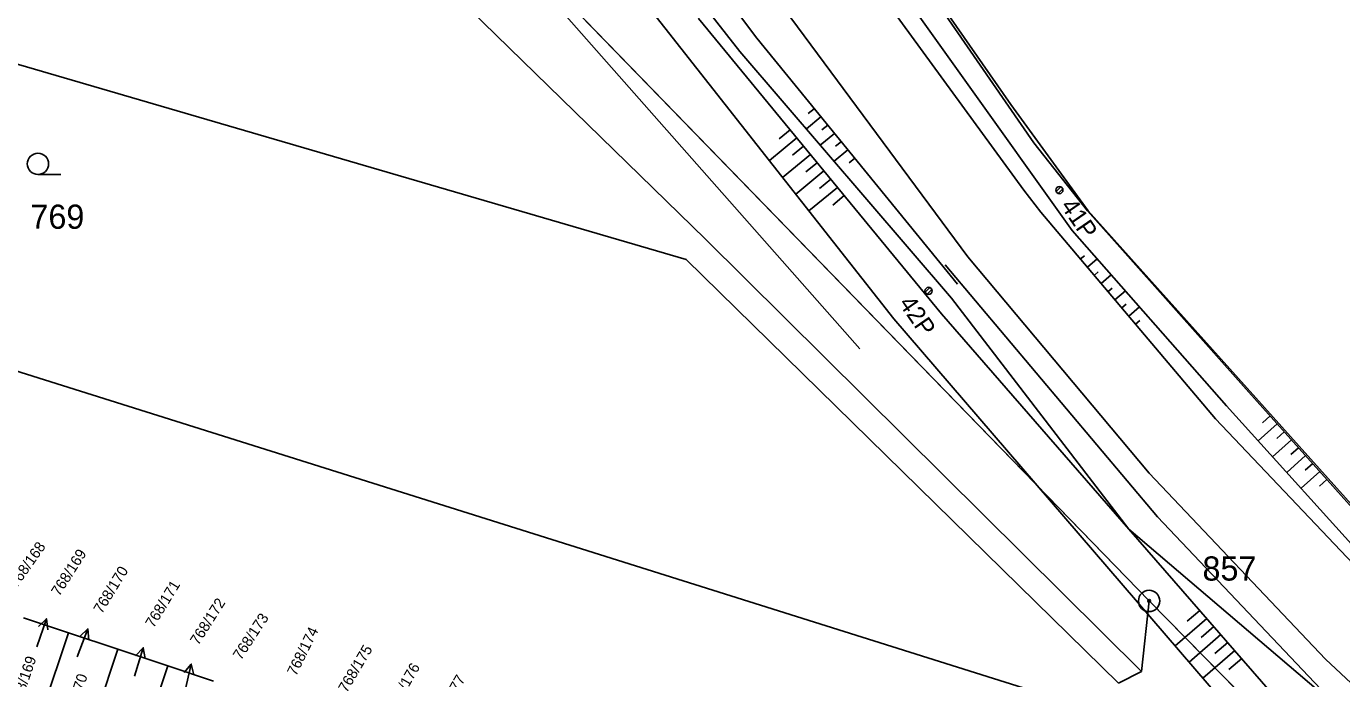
# Model space of a CAD drawing. Extents: x -469926 to -462499, y -1098642 to -1092733.
# Drawn here: x -465499.9 to -465407.3, y -1095054.1 to -1095008.2 of the extents above; entities that cross this region are included whole.
import ezdxf

# ---------------------------------------------------------------- set-up
doc = ezdxf.new("R2010")
doc.units = 0
for name, color, linetype in [('Vrstva 1', 7, 'Continuous'), ('Vrstva 10', 7, 'Continuous'), ('Vrstva 11', 7, 'Continuous'), ('Vrstva 13', 7, 'Continuous'), ('Vrstva 16', 7, 'Continuous'), ('Vrstva 24', 7, 'Continuous'), ('Vrstva 25', 7, 'Continuous'), ('Vrstva 46', 7, 'Continuous'), ('Vrstva 48', 7, 'Continuous'), ('Vrstva 50', 7, 'Continuous'), ('Vrstva 6', 7, 'Continuous'), ('Vrstva 60', 7, 'Continuous')]:
    doc.layers.add(name, color=color, linetype=linetype)

msp = doc.modelspace()

# ---------------------------------------------------------------- linework, layer by layer
at = {"layer": 'Vrstva 1'}
for p, q in [((-465430.6, -1095013.72), (-465495.65, -1094920.32)), ((-465452.08, -1095023.2), (-465510.81, -1094965.95)), ((-465453.46, -1095024.64), (-465506.66, -1095009.08)), ((-465425.18, -1095021.2), (-465430.6, -1095013.72)), ((-465398.45, -1095051.03), (-465425.18, -1095021.2)), ((-465421.42, -1095053.64), (-465452.08, -1095023.2)), ((-465423.04, -1095054.45), (-465453.46, -1095024.64)), ((-465513.51, -1095028.42), (-465421.31, -1095057.42)), ((-465420.88, -1095048.66), (-465421.42, -1095053.64)), ((-465496.9, -1095050.9), (-465500.08, -1095049.84)), ((-465496.9, -1095050.9), (-465498.97, -1095057.04)), ((-465493.43, -1095052.05), (-465496.9, -1095050.9)), ((-465493.43, -1095052.05), (-465495.49, -1095058.2)), ((-465489.92, -1095053.22), (-465493.43, -1095052.05)), ((-465489.92, -1095053.22), (-465491.99, -1095059.37)), ((-465486.7, -1095054.3), (-465489.92, -1095053.22)), ((-465421.42, -1095053.64), (-465423.04, -1095054.45))]:
    msp.add_line(p, q, dxfattribs=at)
at = {"layer": 'Vrstva 10'}
msp.add_lwpolyline([(-465379.17, -1095087.78), (-465393.32, -1095075.06), (-465407.65, -1095062.13), (-465420.88, -1095048.66), (-465441.774, -1095027.132), (-465480.86, -1094986.86), (-465489.98, -1094978.73), (-465493.86, -1094980.97), (-465503.49, -1094966.67), (-465507.82, -1094962.82), (-465509.585, -1094960.701), (-465515.987, -1094953.018), (-465535.19, -1094929.97)], dxfattribs=at)
at = {"layer": 'Vrstva 11'}
for p, q in [((-465427.42, -1095019.842), (-465427.098, -1095019.519)), ((-465427.29, -1095019.977), (-465426.963, -1095019.65)), ((-465436.63, -1095026.932), (-465436.308, -1095026.609)), ((-465436.5, -1095027.067), (-465436.173, -1095026.74))]:
    msp.add_line(p, q, dxfattribs=at)
for centre in [(-465427.19, -1095019.75), (-465436.4, -1095026.84)]:
    msp.add_circle(centre, 0.25, dxfattribs=at)
at = {"layer": 'Vrstva 13'}
for p, q in [((-465480.86, -1094986.86), (-465420.88, -1095048.66)), ((-465420.88, -1095048.66), (-465480.86, -1094986.86)), ((-465420.88, -1095048.66), (-465407.65, -1095062.13)), ((-465407.65, -1095062.13), (-465420.88, -1095048.66))]:
    msp.add_line(p, q, dxfattribs=at)
at = {"layer": 'Vrstva 16'}
for p, q in [((-465499.14, -1095051.9), (-465498.457, -1095049.914)), ((-465496.3, -1095052.59), (-465495.532, -1095050.635)), ((-465492.26, -1095053.96), (-465491.641, -1095051.953)), ((-465488.75, -1095055.15), (-465488.271, -1095053.105))]:
    msp.add_line(p, q, dxfattribs=at)
for points in [[(-465499.016, -1095050.462), (-465498.457, -1095049.914), (-465498.354, -1095050.69)], [(-465496.114, -1095051.159), (-465495.532, -1095050.635), (-465495.463, -1095051.415)], [(-465492.182, -1095052.519), (-465491.641, -1095051.953), (-465491.513, -1095052.725)], [(-465488.771, -1095053.707), (-465488.271, -1095053.105), (-465488.09, -1095053.867)]]:
    msp.add_lwpolyline(points, dxfattribs=at)
at = {"layer": 'Vrstva 24'}
for radius in [0.75, 0.75, 0.1, 0.1]:
    msp.add_circle((-465420.88, -1095048.66), radius, dxfattribs=at)
at = {"layer": 'Vrstva 25'}
msp.add_line((-465499.05, -1095018.65), (-465497.45, -1095018.65), dxfattribs=at)
msp.add_circle((-465499.05, -1095017.9), 0.75, dxfattribs=at)
at = {"layer": 'Vrstva 46'}
msp.add_lwpolyline([(-465340.639, -1095093.015), (-465346.12, -1095090.46), (-465348.87, -1095088.75), (-465361.32, -1095079.53), (-465373.61, -1095069.99), (-465387.88, -1095059.21), (-465398.49, -1095051.15), (-465402.84, -1095046.31), (-465413.86, -1095033.97), (-465425.21, -1095021.21), (-465428.98, -1095016.41), (-465440.31, -1094999.99), (-465453.18, -1094982.07), (-465481.39, -1094941.34), (-465488.11, -1094931.43), (-465495.66, -1094920.34), (-465490.1, -1094916.89)], dxfattribs=at)
at = {"layer": 'Vrstva 48'}
for p, q in [((-465443.967, -1095014.601), (-465444.991, -1095015.437)), ((-465444.441, -1095014.02), (-465444.856, -1095014.359)), ((-465446.136, -1095015.501), (-465446.905, -1095016.133)), ((-465443.493, -1095015.182), (-465443.897, -1095015.512)), ((-465445.66, -1095016.08), (-465447.595, -1095017.671)), ((-465443.018, -1095015.763), (-465444.015, -1095016.576)), ((-465442.544, -1095016.344), (-465442.937, -1095016.665)), ((-465444.708, -1095017.239), (-465446.668, -1095018.851)), ((-465445.184, -1095016.66), (-465445.963, -1095017.3)), ((-465442.07, -1095016.925), (-465443.038, -1095017.716)), ((-465443.755, -1095018.398), (-465445.741, -1095020.03)), ((-465444.231, -1095017.818), (-465445.021, -1095018.467)), ((-465441.596, -1095017.506), (-465441.977, -1095017.818)), ((-465443.279, -1095018.977), (-465444.078, -1095019.634)), ((-465442.803, -1095019.556), (-465444.814, -1095021.21)), ((-465442.326, -1095020.136), (-465443.136, -1095020.801)), ((-465425.702, -1095024.596), (-465425.434, -1095024.37)), ((-465425.218, -1095025.169), (-465424.536, -1095024.594)), ((-465424.735, -1095025.743), (-465424.457, -1095025.508)), ((-465424.251, -1095026.316), (-465423.545, -1095025.721)), ((-465423.768, -1095026.889), (-465423.481, -1095026.647)), ((-465423.285, -1095027.463), (-465422.554, -1095026.846)), ((-465422.801, -1095028.036), (-465422.504, -1095027.786)), ((-465422.317, -1095028.609), (-465421.563, -1095027.973)), ((-465421.834, -1095029.183), (-465421.527, -1095028.924)), ((-465412.37, -1095035.639), (-465412.907, -1095036.119)), ((-465411.87, -1095036.198), (-465413.212, -1095037.396)), ((-465411.371, -1095036.758), (-465411.906, -1095037.236)), ((-465410.871, -1095037.317), (-465412.206, -1095038.509)), ((-465409.872, -1095038.436), (-465411.201, -1095039.622)), ((-465410.372, -1095037.876), (-465410.904, -1095038.352)), ((-465408.873, -1095039.554), (-465410.195, -1095040.735)), ((-465409.373, -1095038.995), (-465409.903, -1095039.469)), ((-465408.373, -1095040.114), (-465408.901, -1095040.585)), ((-465417.322, -1095049.325), (-465418.21, -1095050.097)), ((-465416.83, -1095049.891), (-465419.052, -1095051.823)), ((-465416.338, -1095050.457), (-465417.228, -1095051.231)), ((-465415.847, -1095051.023), (-465418.075, -1095052.96)), ((-465415.354, -1095051.588), (-465416.247, -1095052.364)), ((-465414.862, -1095052.154), (-465417.097, -1095054.097)), ((-465414.37, -1095052.721), (-465415.265, -1095053.499))]:
    msp.add_line(p, q, dxfattribs=at)
at = {"layer": 'Vrstva 6'}
msp.add_line((-465422.3, -1095043.6), (-465407.53, -1095056.21), dxfattribs=at)
for points in [[(-465434.36, -1095026.37), (-465448.49, -1095009.06), (-465466.41, -1094985.15), (-465481.4, -1094961.47), (-465496.39, -1094937.79), (-465514.47, -1094911.93), (-465541.255, -1094872.83), (-465568.04, -1094833.73), (-465581.135, -1094814.86), (-465597.23, -1094791.03), (-465612.74, -1094768.15), (-465622.568, -1094754.33), (-465641.197, -1094726.93), (-465652.461, -1094710.94), (-465670.86, -1094684.36), (-465683.59, -1094665.34), (-465705.04, -1094634.71), (-465721.42, -1094610.27), (-465739.86, -1094583.31), (-465754.366, -1094564.659), (-465741.97, -1094582.27)], [(-465542.645, -1094856.19), (-465523.91, -1094883.75), (-465506.3, -1094909.59), (-465490.33, -1094932.99), (-465474.43, -1094956.03), (-465442.6, -1095002.04), (-465429.689, -1095019.75), (-465428.49, -1095021.29), (-465416.22, -1095035.84), (-465398.611, -1095054.406), (-465391.848, -1095060.089), (-465391.38, -1095060.44), (-465363.84, -1095082.26), (-465348.99, -1095091.83), (-465330.29, -1095102.47), (-465300.84, -1095115.8), (-465286.15, -1095121.03)], [(-465324.52, -1095121.16), (-465355.228, -1095103.306), (-465366.7, -1095096.22), (-465388.26, -1095080.92), (-465407.46, -1095064.389), (-465410.74, -1095061.49), (-465438.84, -1095028.81), (-465471.05, -1094987.83), (-465484.21, -1094964), (-465501.26, -1094940.2), (-465517.87, -1094916.99), (-465530.495, -1094898.64), (-465543.12, -1094880.29)], [(-465286.15, -1095121.03), (-465300.31, -1095114.64), (-465315.43, -1095108.01), (-465329.83, -1095101.3), (-465349.76, -1095089.95), (-465363.54, -1095081.26), (-465376.655, -1095070.895), (-465389.77, -1095060.53), (-465397.619, -1095054.114), (-465404.68, -1095046.84), (-465415.44, -1095034.93), (-465426.3, -1095022.59), (-465441.64, -1095001.08), (-465457.775, -1094978.395), (-465473.91, -1094955.71), (-465488.321, -1094935.902)], [(-465505.18, -1094943.29), (-465487.7, -1094966.75), (-465475.98, -1094991.51), (-465441.23, -1095030.93)], [(-465422.3, -1095043.6), (-465434.78, -1095027.35), (-465449.667, -1095009.982), (-465466.786, -1094988.125)], [(-465452.575, -1095007.67), (-465452.575, -1095007.67), (-465435.49, -1095028.45), (-465422.3, -1095043.6), (-465409.18, -1095058.69), (-465389.92, -1095076.249), (-465386.62, -1095079.19), (-465381.22, -1095082.72), (-465368.89, -1095090.97), (-465354.37, -1095101.9), (-465335.17, -1095112.06), (-465320.93, -1095116.71), (-465304.27, -1095124.41)], [(-465335.97, -1095108.31), (-465352.69, -1095098.69), (-465367.977, -1095088.6), (-465382.8, -1095077.84), (-465395.446, -1095067.346), (-465407.53, -1095056.21), (-465420.3, -1095042.75), (-465435.23, -1095025)]]:
    msp.add_lwpolyline(points, dxfattribs=at)
at = {"layer": 'Vrstva 60'}
msp.add_lwpolyline([(-465597.64, -1094787.45), (-465581.093, -1094811.54), (-465566.234, -1094833.14), (-465554.41, -1094850.35), (-465547.999, -1094859.66), (-465532.57, -1094882.09), (-465512.32, -1094911.53), (-465495.08, -1094936.61), (-465478.69, -1094960.45), (-465461.05, -1094986.11), (-465447.884, -1095005.16), (-465433.628, -1095024.45), (-465420.884, -1095039.67), (-465408.48, -1095052.76), (-465395.882, -1095064.54), (-465388.083, -1095071.147)], dxfattribs=at)

# ---------------------------------------------------------------- texts
at = {"layer": 'Vrstva 11'}
for s, p in [('41P', (-465427.156, -1095020.871)), ('42P', (-465438.537, -1095027.724))]:
    msp.add_text(s, height=1.25, rotation=304.64122, dxfattribs=at).set_placement(p)
at = {"layer": 'Vrstva 50'}
for s, p in [('769', (-465499.582, -1095022.47)), ('857', (-465417.127, -1095047.23))]:
    msp.add_text(s, height=1.7, dxfattribs=at).set_placement(p)
for s, rotation, p in [('768/168', 54.891, (-465500.557, -1095047.804)), ('768/169', 57.582, (-465497.547, -1095048.384)), ('768/170', 58.5, (-465494.56, -1095049.612)), ('768/171', 58.5, (-465490.913, -1095050.609)), ('768/172', 57.582, (-465487.773, -1095051.832)), ('768/173', 56.727, (-465484.77, -1095052.874)), ('768/174', 63.882, (-465480.895, -1095053.991)), ('768/169', 71.1, (-465500.325, -1095056.136)), ('768/175', 59.418, (-465477.332, -1095055.168)), ('768/176', 60.273, (-465473.944, -1095056.455)), ('768/170', 72.018, (-465496.667, -1095057.387)), ('768/177', 60.273, (-465470.745, -1095057.297))]:
    msp.add_text(s, height=0.75, rotation=rotation, dxfattribs=at).set_placement(p)

doc.saveas('drawing.dxf')
